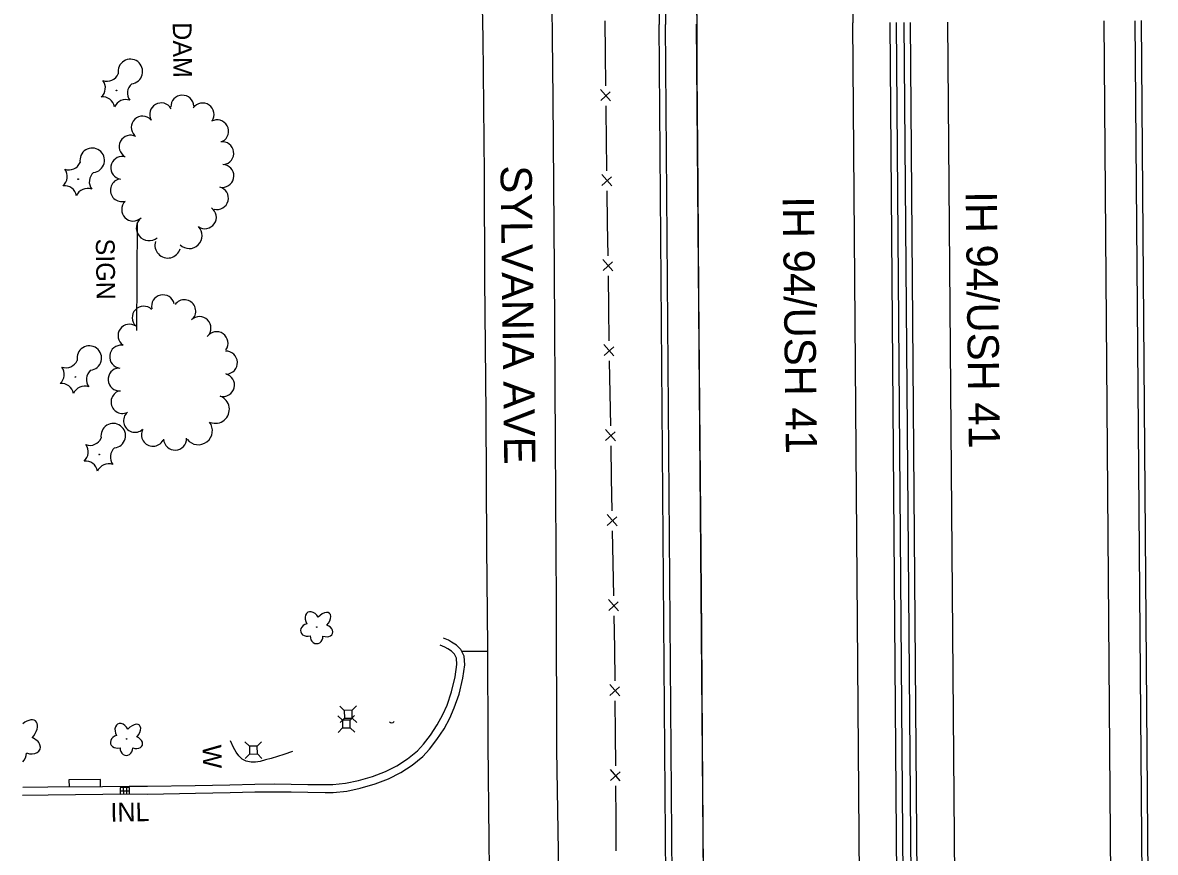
# Model space of a CAD drawing. Extents: x 588843 to 2552415, y 180129 to 269402.
# Drawn here: x 593742.6 to 594105.4, y 182464.3 to 182730.2 of the extents above; entities that cross this region are included whole.
import ezdxf

# ---------------------------------------------------------------- set-up
doc = ezdxf.new("R2010")
doc.units = 0
for name, color, linetype in [('Default', 7, 'Continuous'), ('E_DRN', 7, 'Continuous'), ('E_DRN_Text', 7, 'Continuous'), ('E_DWY', 7, 'Continuous'), ('E_FEN_P', 7, 'Continuous'), ('E_LAND_TreeLine_P', 7, 'Continuous'), ('E_LAND_Vegetation', 7, 'Continuous'), ('E_PATH_Sidewalk', 7, 'Continuous'), ('E_RDWY', 7, 'Continuous'), ('E_RDWY_Gravel', 7, 'Continuous'), ('E_RDWY_Text', 7, 'Continuous'), ('E_SGN', 7, 'Continuous'), ('E_SGN_Text', 7, 'Continuous'), ('E_STRUCT_Text', 7, 'Continuous'), ('E_UTL_AG_Bold', 7, 'Continuous'), ('E_WAL', 7, 'Continuous'), ('E_WAL_Text', 7, 'Continuous'), ('P_RDWY_BarrierConc', 7, 'Continuous'), ('P_RDWY_PavtEdge', 7, 'Continuous'), ('P_RDWY_ShldAgg', 7, 'Continuous'), ('P_RDWY_ShldPaved', 7, 'Continuous')]:
    doc.layers.add(name, color=color, linetype=linetype)

# ---------------------------------------------------------------- blocks, each defined once
blk = doc.blocks.new('DAM')
at = {"layer": 'Default'}
blk.add_text('DAM', height=12, dxfattribs=at).set_placement((-19.05, -6))
blk = doc.blocks.new('CULV2')
at = {"layer": 'E_DRN'}
blk.add_arc((19.7, 14.8), 24.6, 216.8699, 323.1301, dxfattribs=at)
blk = doc.blocks.new('INLO')
at = {"layer": 'E_DRN'}
for p, q in [((2, -4), (2, 0)), ((4, -4), (4, 0)), ((6, -2), (0, -2))]:
    blk.add_line(p, q, dxfattribs=at)
blk.add_lwpolyline([(0, -4), (6, -4), (6, 0), (0, 0), (0, -4)], close=True, dxfattribs=at)
blk = doc.blocks.new('INLT_11')
at = {"layer": 'E_DRN_Text'}
blk.add_text('INL', height=12, dxfattribs=at).set_placement((-11.03, -6))
blk = doc.blocks.new('W_6')
at = {"layer": 'E_WAL_Text'}
blk.add_text('W', height=12, dxfattribs=at).set_placement((-4.46, -6))
blk = doc.blocks.new('SIGN')
at = {"layer": 'Default'}
blk.add_text('SIGN', height=12, dxfattribs=at).set_placement((-18.55, -6))
blk = doc.blocks.new('PED')
at = {"layer": 'Default'}
for p, q in [((-2.5, 2.5), (-5.33, 5.33)), ((2.5, 2.5), (5.33, 5.33)), ((-2.5, -2.5), (-5.33, -5.33)), ((2.5, -2.5), (5.33, -5.33))]:
    blk.add_line(p, q, dxfattribs=at)
blk.add_lwpolyline([(-2.5, -2.5), (2.5, -2.5), (2.5, 2.5), (-2.5, 2.5)], close=True, dxfattribs=at)
blk = doc.blocks.new('DTRE')
at = {"layer": 'Default'}
blk.add_circle((-0.18, 0), 0.183, dxfattribs=at)
for centre, major_axis, ratio in [((-1.87, 5.32), (1.36, -4.98), 0.782863), ((4.06, 2.74), (-5.27, -2.93), 0.691916), ((-5.87, 0.15), (4.93, -0.12), 0.832022), ((-2.49, -5.24), (1.8, 4.86), 0.716896), ((3.54, -3.71), (-5.01, 4.58), 0.560249)]:
    blk.add_ellipse(centre, major_axis=major_axis, ratio=ratio, start_param=1.570796, end_param=4.712389, dxfattribs=at)
blk = doc.blocks.new('CTRE')
at = {"layer": 'Default'}
blk.add_circle((0, 0), 0.223, dxfattribs=at)
for centre, start, end in [((-11.97, 8.96), 280.2067, 5.97162), ((1.81, 14.92), 220.21132, 305.97623), ((13.83, 5.89), 160.21133, 245.97624), ((-13.83, -5.9), 340.21132, 65.97623), ((-1.81, -14.93), 40.21133, 125.97624), ((12.03, -9.04), 185.92721, 100.25111)]:
    blk.add_arc(centre, 7.87, start, end, dxfattribs=at)

msp = doc.modelspace()

# ---------------------------------------------------------------- linework, layer by layer
at = {"layer": 'E_DWY'}
for points in [[(593742.55, 182482.68), (593750.69, 182482.76), (593768.21, 182482.91), (593776.72, 182483.04), (593782.56, 182482.99), (593797.9, 182483.24), (593809.01, 182483.44), (593816.98, 182483.66), (593823.33, 182483.74), (593828.52, 182483.7), (593833.9, 182483.59), (593839.43, 182483.52), (593842.05, 182483.51), (593846.39, 182483.96), (593850.72, 182484.87), (593855.45, 182486.26), (593859.78, 182487.89), (593863.72, 182489.9), (593867.33, 182492.29), (593870.76, 182495.02), (593872.91, 182497.34), (593875.28, 182500.46), (593877.54, 182503.89), (593879.42, 182507.35), (593880.83, 182510.58), (593882.38, 182515.03), (593883.56, 182520.11), (593884.17, 182524.36), (593884.03, 182527.13), (593882.96, 182529.3), (593881.52, 182530.71), (593879.98, 182531.71), (593878.95, 182532.26), (593877.41, 182532.98)], [(593742.56, 182485.18), (593750.67, 182485.26), (593768.18, 182485.41), (593776.71, 182485.54), (593782.55, 182485.49), (593797.85, 182485.74), (593808.95, 182485.94), (593816.93, 182486.16), (593823.32, 182486.24), (593828.55, 182486.2), (593833.95, 182486.09), (593839.45, 182486.02), (593841.93, 182486.01), (593846, 182486.43), (593850.11, 182487.3), (593854.66, 182488.63), (593858.76, 182490.18), (593862.46, 182492.07), (593865.86, 182494.31), (593869.06, 182496.86), (593870.99, 182498.94), (593873.23, 182501.91), (593875.39, 182505.18), (593877.17, 182508.44), (593878.5, 182511.5), (593879.98, 182515.73), (593881.1, 182520.57), (593881.66, 182524.48), (593881.56, 182526.49), (593880.9, 182527.81), (593879.94, 182528.75), (593878.71, 182529.55), (593877.83, 182530.02), (593876.35, 182530.72)], [(593883.23, 182528.74), (593891.54, 182528.8)]]:
    msp.add_lwpolyline(points, dxfattribs=at)
at = {"layer": 'E_FEN_P'}
for p, q in [((593930.88, 182705.15), (593927.69, 182708.74)), ((593927.73, 182705.28), (593930.79, 182708.04)), ((593931.24, 182677.91), (593928.04, 182681.49)), ((593928.09, 182678.04), (593931.14, 182680.8)), ((593931.61, 182650.67), (593928.41, 182654.25)), ((593928.46, 182650.79), (593931.51, 182653.56)), ((593931.98, 182623.43), (593928.78, 182627.01)), ((593928.83, 182623.55), (593931.88, 182626.32)), ((593932.47, 182596.19), (593929.25, 182599.76)), ((593929.31, 182596.3), (593932.35, 182599.08)), ((593932.97, 182568.95), (593929.75, 182572.52)), ((593929.81, 182569.06), (593932.85, 182571.84)), ((593933.46, 182541.71), (593930.24, 182545.28)), ((593930.31, 182541.82), (593933.35, 182544.6)), ((593933.8, 182514.45), (593930.62, 182518.05)), ((593930.64, 182514.59), (593933.71, 182517.34)), ((593934.01, 182487.21), (593930.83, 182490.81)), ((593930.85, 182487.35), (593933.92, 182490.1))]:
    msp.add_line(p, q, dxfattribs=at)
for points in [[(593929.26, 182720.38), (593929.14, 182730.78)], [(593929.37, 182709.97), (593929.26, 182720.38)], [(593929.58, 182693.13), (593929.47, 182701.53), (593929.44, 182703.53)], [(593929.72, 182682.73), (593929.58, 182693.13)], [(593929.95, 182665.89), (593929.81, 182676.29)], [(593930.09, 182655.49), (593929.95, 182665.89)], [(593930.32, 182638.65), (593930.18, 182649.05)], [(593930.46, 182628.25), (593930.32, 182638.65)], [(593930.74, 182611.41), (593930.55, 182621.62), (593930.55, 182621.81)], [(593930.93, 182601), (593930.74, 182611.41)], [(593931.23, 182584.16), (593931.04, 182594.57)], [(593931.42, 182573.76), (593931.23, 182584.16)], [(593931.73, 182556.92), (593931.54, 182567.32)], [(593931.92, 182546.52), (593931.73, 182556.92)], [(593932.22, 182529.68), (593932.04, 182540.08)], [(593932.31, 182519.28), (593932.22, 182529.68), (593932.22, 182529.68)], [(593932.44, 182502.44), (593932.36, 182512.84)], [(593932.52, 182492.04), (593932.44, 182502.44)], [(593932.65, 182475.19), (593932.57, 182485.6)], [(593932.73, 182464.79), (593932.65, 182475.19)]]:
    msp.add_lwpolyline(points, dxfattribs=at)
at = {"layer": 'E_LAND_TreeLine_P'}
for centre, radius, start, end in [((593786.91, 182700.79), 3.66, 29.6935, 209.6935), ((593793.7, 182703.26), 3.66, 1.7894, 181.7894), ((593800.21, 182700.76), 3.66, 325.5309, 145.5309), ((593781.01, 182696.55), 3.66, 43.6341, 223.6341), ((593804.84, 182695.36), 3.66, 298.7063, 118.7063), ((593777.12, 182690.44), 3.66, 61.8177, 241.8177), ((593806.52, 182688.33), 3.66, 277.9927, 97.9927), ((593774.44, 182683.65), 3.66, 81.853, 261.853), ((593806.55, 182681.04), 3.66, 268.5069, 88.5069), ((593774.31, 182676.48), 3.66, 106.3869, 286.3869), ((593804.79, 182673.95), 3.66, 255.6265, 75.6265), ((593777.93, 182670.24), 3.66, 134.2126, 314.2126), ((593800.94, 182667.8), 3.66, 234.982, 54.982), ((593783.07, 182664.42), 4.12, 129.0159, 309.0159), ((593795.92, 182661.9), 4.12, 224.7201, 44.7201), ((593789.04, 182658.87), 4.12, 163.2755, 343.2755), ((593787.52, 182639.28), 3.67, 13.3157, 193.3157), ((593781.31, 182635.64), 3.67, 46.1121, 226.1121), ((593794.34, 182637.71), 3.67, 324.3628, 144.3628), ((593799.21, 182632.31), 3.67, 314.7799, 134.7799), ((593776.79, 182629.89), 3.67, 55.4338, 235.4338), ((593804.68, 182627.47), 3.67, 325.024, 145.024), ((593774.08, 182623.14), 3.67, 84.012, 264.012), ((593807.69, 182621.23), 3.67, 272.7156, 92.7156), ((593773.59, 182615.84), 3.67, 94.3741, 274.3741), ((593806.74, 182614.04), 3.67, 256.2094, 76.2094), ((593774.53, 182608.63), 3.67, 114.8473, 294.8473), ((593804.28, 182606.27), 4.49, 249.4193, 69.4193), ((593778.54, 182602.59), 3.67, 131.9458, 311.9458), ((593798.86, 182599.41), 4.49, 217.5738, 37.5738), ((593784.29, 182598.1), 3.67, 151.4791, 331.4791), ((593791.39, 182596.87), 3.67, 182.3247, 2.3247)]:
    msp.add_arc(centre, radius, start, end, dxfattribs=at)
at = {"layer": 'E_LAND_Vegetation'}
for centre, major_axis, ratio, start_param, end_param in [((593743.59, 182502.8), (-3.18, -3.53), 0.560249, 1.570796, 4.42957), ((593744.7, 182498.59), (-3.41, 1.23), 0.716896, 1.570796, 4.712389), ((593740.94, 182496.19), (0.06, 3.45), 0.832022, 3.761924, 4.712389)]:
    msp.add_ellipse(centre, major_axis=major_axis, ratio=ratio, start_param=start_param, end_param=end_param, dxfattribs=at)
at = {"layer": 'E_PATH_Sidewalk'}
msp.add_lwpolyline([(593767.5, 182485.4), (593767.5, 182487.69), (593757.38, 182487.56), (593757.45, 182485.32)], dxfattribs=at)
at = {"layer": 'E_RDWY'}
for points in [[(593909.31, 182939.34), (593909.99, 182892.76), (593910.48, 182848.81), (593911.43, 182800.87), (593911.87, 182754.87), (593912.37, 182705.86), (593912.78, 182650.87), (593913.19, 182595.54), (593913.47, 182544.23), (593913.6, 182497.19), (593914.37, 182445.23), (593914.53, 182398.22), (593914.66, 182370.76), (593915.11, 182338.51)], [(593892.83, 182339.74), (593892.47, 182371.81), (593892.35, 182410.49), (593892.28, 182438.95), (593891.95, 182468.41), (593891.65, 182498.96), (593891.53, 182530.11), (593891.28, 182562.07), (593890.99, 182604.95), (593890.64, 182647.93), (593890.5, 182681.62), (593890.05, 182725.22), (593889.29, 182760.42), (593889.1, 182791.5), (593888.84, 182833.44), (593888.64, 182870.47), (593888.32, 182902.13), (593887.92, 182939.09)]]:
    msp.add_lwpolyline(points, dxfattribs=at)
at = {"layer": 'E_RDWY_Gravel'}
msp.add_lwpolyline([(593961.64, 182331.65), (593961.27, 182366.32), (593961.01, 182415.15), (593960.66, 182458.51), (593960.31, 182500.45), (593960.09, 182534.66), (593959.79, 182572.79), (593959.48, 182607.03), (593959.14, 182643.74), (593958.92, 182677.5), (593958.62, 182714.32), (593958.48, 182751.45), (593958.07, 182787.03), (593957.85, 182818.62), (593957.54, 182856.48), (593957.32, 182897.87), (593957.27, 182920.34), (593957, 182940.14)], dxfattribs=at)
at = {"layer": 'E_SGN'}
msp.add_line((593779.28, 182666.11), (593779, 182631.49), dxfattribs=at)
at = {"layer": 'E_WAL'}
msp.add_lwpolyline([(593829.02, 182496.66), (593826.26, 182495.67), (593824.23, 182495.03), (593822.13, 182494.41), (593820.34, 182493.91), (593818.68, 182493.46), (593817.13, 182493.23), (593815.79, 182493.23), (593814.18, 182493.48), (593812.91, 182494.21), (593811.84, 182495.21), (593810.99, 182496.45), (593810.13, 182497.94), (593809.18, 182500)], dxfattribs=at)
at = {"layer": 'P_RDWY_BarrierConc'}
for p, q in [((593950.9, 182168.4), (593946.46, 182729.59)), ((593952.9, 182168.42), (593948.46, 182729.6)), ((594024.9, 182168.99), (594020.46, 182730.17)), ((594026.9, 182169), (594022.46, 182730.19)), ((594029.4, 182169.02), (594024.96, 182730.21)), ((594031.4, 182169.04), (594026.96, 182730.23))]:
    msp.add_line(p, q, dxfattribs=at)
for radius in [171958.59, 171956.59]:
    msp.add_arc((765899.68, 184089.33), radius, 180.290989, 180.4530652, dxfattribs=at)
at = {"layer": 'P_RDWY_PavtEdge'}
for p, q in [((593962.9, 182168.5), (593958.46, 182729.68)), ((594012.9, 182168.89), (594008.46, 182730.08)), ((594043.4, 182169.14), (594038.96, 182730.32)), ((594093.4, 182169.53), (594088.96, 182730.72))]:
    msp.add_line(p, q, dxfattribs=at)
for radius, start in [(171896.59, 180.1287302), (171946.59, 180.3317952)]:
    msp.add_arc((765899.68, 184089.33), radius, start, 180.4530652, dxfattribs=at)
at = {"layer": 'P_RDWY_ShldAgg'}
msp.add_line((594105.4, 182169.63), (594100.96, 182730.81), dxfattribs=at)
at = {"layer": 'P_RDWY_ShldPaved'}
msp.add_line((594103.4, 182169.61), (594098.96, 182730.79), dxfattribs=at)

# ---------------------------------------------------------------- block references
at = {"layer": 'E_DRN'}
for name, p, xscale, yscale, rotation in [('CULV2', (593860.09, 182506.13), 0.03675805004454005, 0.036758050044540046, 2.506194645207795), ('INLO', (593776.81, 182483.04), 0.49999999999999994, 0.5, -179.15518749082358)]:
    msp.add_blockref(name, p, dxfattribs=dict(at, xscale=xscale, yscale=yscale, rotation=rotation))
at = {"layer": 'E_DRN_Text', "xscale": 0.5, "yscale": 0.5000000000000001, "rotation": 0.8448125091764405}
msp.add_blockref('INLT_11', (593776.19, 182477.22), dxfattribs=at)
at = {"layer": 'E_LAND_Vegetation', "xscale": 0.5000000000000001, "yscale": 0.5000000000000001, "rotation": 90.45304071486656}
for name, p in [('CTRE', (593772.59, 182708.47)), ('CTRE', (593760.36, 182680.02)), ('CTRE', (593759.43, 182616.64)), ('CTRE', (593767.11, 182591.77)), ('DTRE', (593836.76, 182536.58)), ('DTRE', (593775.85, 182500.75))]:
    msp.add_blockref(name, p, dxfattribs=at)
at = {"layer": 'E_SGN_Text', "xscale": 0.49999999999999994, "yscale": 0.49999999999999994, "rotation": -89.28375254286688}
msp.add_blockref('SIGN', (593769.11, 182651.71), dxfattribs=at)
at = {"layer": 'E_STRUCT_Text', "xscale": 0.49999999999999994, "yscale": 0.49999999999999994, "rotation": -89.28375254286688}
msp.add_blockref('DAM', (593793.75, 182720.79), dxfattribs=at)
at = {"layer": 'E_UTL_AG_Bold', "xscale": 0.49999999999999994, "yscale": 0.49999999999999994, "rotation": 90.71624745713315}
for p in [(593846.86, 182508.57), (593846.24, 182505.42), (593816.47, 182497.06)]:
    msp.add_blockref('PED', p, dxfattribs=at)
at = {"layer": 'E_WAL_Text', "xscale": 0.49999999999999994, "yscale": 0.49999999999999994, "rotation": -89.28375254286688}
msp.add_blockref('W_6', (593803.26, 182496.59), dxfattribs=at)

# ---------------------------------------------------------------- texts
at = {"layer": 'E_RDWY_Text'}
for s, p in [('SYLVANIA AVE', (593895.61, 182684.39)), ('IH 94/USH 41', (594044.62, 182676.09)), ('IH 94/USH 41', (593986.01, 182674.47))]:
    msp.add_text(s, height=10, rotation=270.7283, dxfattribs=at).set_placement(p)

doc.saveas('drawing.dxf')
